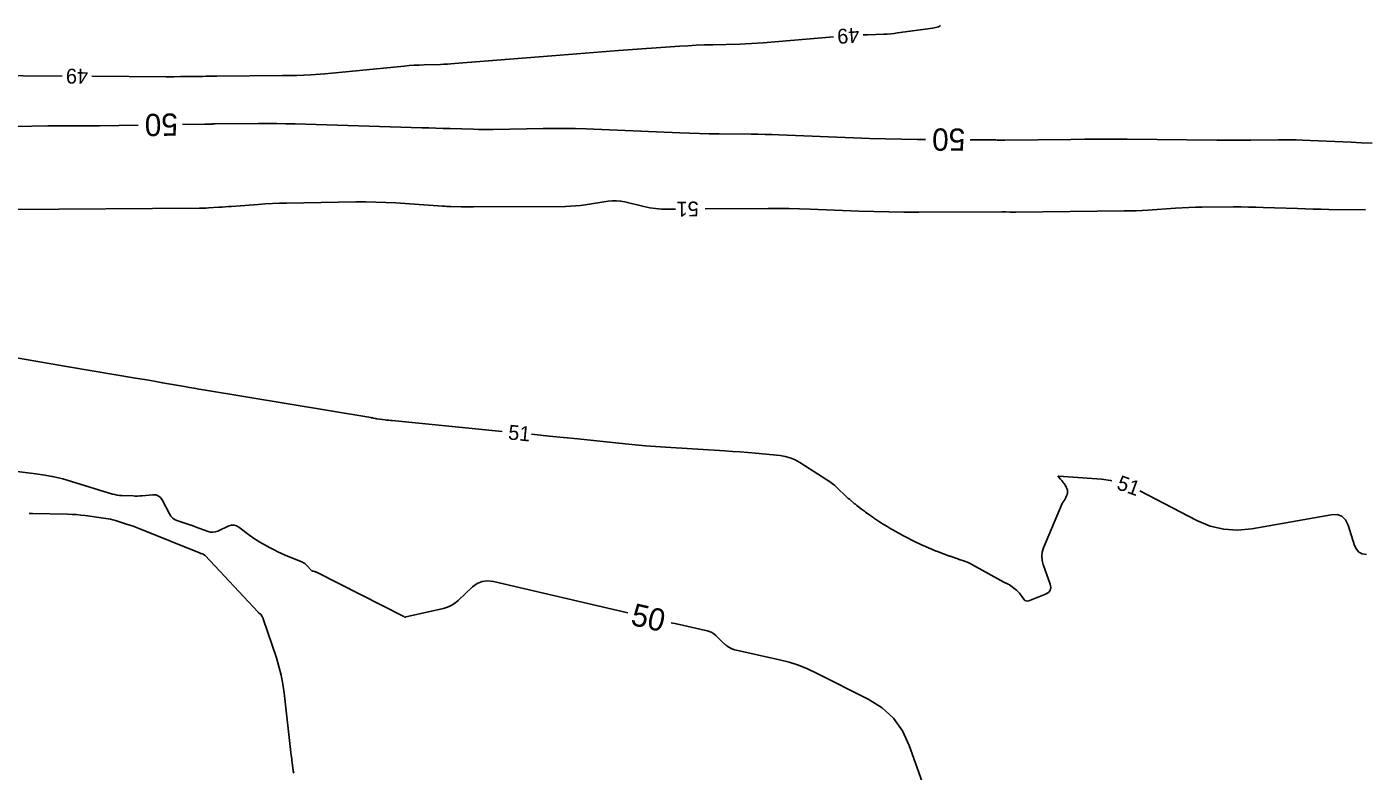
# Model space of a CAD drawing. Extents: x 2384780 to 2405861, y 547869 to 573706.
# Drawn here: x 2394348.3 to 2394528.4, y 552465.4 to 552565.6 of the extents above; entities that cross this region are included whole.
import ezdxf

# ---------------------------------------------------------------- set-up
doc = ezdxf.new("R2010")
doc.units = 0
doc.layers.add('Old_Level_60', color=7, linetype='Continuous')
doc.layers.add('Old_Level_61', color=7, linetype='Continuous')

msp = doc.modelspace()

# ---------------------------------------------------------------- linework, layer by layer
at = {"layer": 'Old_Level_60'}
for points in [[(2394460.885, 552564.50475), (2394461.454, 552564.52675), (2394463.6485, 552564.598), (2394464.118, 552564.6195), (2394464.58675, 552564.6535), (2394465.05425, 552564.69975), (2394465.52075, 552564.75875), (2394470.253, 552565.42075), (2394471.01625, 552565.576), (2394471.27775, 552565.75875)], [(2394357.09725, 552558.9285), (2394367.10225, 552558.87125), (2394367.364, 552558.8705), (2394367.62575, 552558.87125), (2394367.8875, 552558.87325), (2394368.14925, 552558.87675), (2394369.0045, 552558.8905), (2394369.18775, 552558.89325), (2394369.371, 552558.89575), (2394369.55425, 552558.89775), (2394369.7375, 552558.8995), (2394371.98925, 552558.9195), (2394372.47175, 552558.92375), (2394372.95425, 552558.928), (2394373.43675, 552558.93225), (2394373.91925, 552558.9365), (2394382.7585, 552559.01475), (2394384.6515, 552559.053), (2394386.542, 552559.134), (2394388.43025, 552559.25775), (2394390.31625, 552559.4245), (2394399.0955, 552560.3005), (2394399.76625, 552560.36125), (2394400.43775, 552560.40975), (2394401.11025, 552560.446), (2394401.78325, 552560.46975), (2394403.98325, 552560.52775), (2394404.4545, 552560.54325), (2394404.9255, 552560.5655), (2394405.396, 552560.59425), (2394405.86625, 552560.6295), (2394418.97925, 552561.7025), (2394421.21925, 552561.88275), (2394423.4595, 552562.05675), (2394425.7005, 552562.22475), (2394427.94175, 552562.3865), (2394436.17225, 552562.96925), (2394437.2875, 552563.04175), (2394438.4035, 552563.10125), (2394439.52025, 552563.14775), (2394440.6375, 552563.1815), (2394444.288, 552563.27075), (2394445.07, 552563.29525), (2394445.8515, 552563.33125), (2394446.63225, 552563.37875), (2394447.4125, 552563.43725), (2394456.89575, 552564.21825)], [(2394342.5355, 552559.012), (2394353.09725, 552558.9515)], [(2394435.61325, 552541.04175), (2394434.56875, 552541.0335), (2394433.75975, 552541.05175), (2394432.9565, 552541.119), (2394432.15875, 552541.2355), (2394431.36675, 552541.40075), (2394428.7885, 552542.02125), (2394428.235, 552542.12675), (2394427.679, 552542.17675), (2394427.121, 552542.1715), (2394426.56075, 552542.111), (2394423.48625, 552541.6285), (2394422.82625, 552541.5375), (2394422.1645, 552541.4715), (2394421.5005, 552541.4305), (2394420.83475, 552541.4145), (2394408.43, 552541.34775), (2394408.01525, 552541.34675), (2394407.60025, 552541.3485), (2394407.1855, 552541.353), (2394406.77075, 552541.36), (2394405.41575, 552541.38775), (2394405.1255, 552541.3955), (2394404.8355, 552541.40675), (2394404.5455, 552541.4215), (2394404.25575, 552541.43975), (2394397.99825, 552541.8745), (2394396.657, 552541.953), (2394395.315, 552542.0025), (2394393.97225, 552542.02275), (2394392.62875, 552542.01375), (2394383.2845, 552541.8495), (2394382.33125, 552541.82625), (2394381.3785, 552541.79), (2394380.4265, 552541.7405), (2394379.475, 552541.678), (2394375.8985, 552541.4185), (2394375.46725, 552541.3875), (2394375.03575, 552541.3565), (2394374.6045, 552541.326), (2394374.173, 552541.29575), (2394372.7635, 552541.1975), (2394372.4615, 552541.179), (2394372.15925, 552541.16525), (2394371.85675, 552541.15625), (2394371.554, 552541.15225), (2394346.33575, 552541.01475)], [(2394528.46875, 552540.9445), (2394523.554, 552541.0045), (2394522.501, 552541.0205), (2394521.44825, 552541.043), (2394520.3955, 552541.07225), (2394519.34275, 552541.10775), (2394514.7095, 552541.279), (2394513.7165, 552541.31), (2394512.72325, 552541.33025), (2394511.73, 552541.33925), (2394510.73675, 552541.337), (2394506.518, 552541.3045), (2394505.61425, 552541.29075), (2394504.711, 552541.26375), (2394503.80825, 552541.22325), (2394502.90625, 552541.16925), (2394499.203, 552540.92), (2394498.40925, 552540.872), (2394497.61525, 552540.83525), (2394496.8205, 552540.8095), (2394496.0255, 552540.795), (2394481.42875, 552540.62975), (2394481.2435, 552540.629), (2394481.058, 552540.6305), (2394480.87275, 552540.6345), (2394480.68725, 552540.64075), (2394480.082, 552540.66575), (2394479.95225, 552540.67025), (2394479.82275, 552540.6735), (2394479.69275, 552540.67525), (2394479.563, 552540.6755), (2394468.37375, 552540.64525), (2394466.35875, 552540.65025), (2394464.34375, 552540.6765), (2394462.32925, 552540.72375), (2394460.31525, 552540.792), (2394453.7365, 552541.05), (2394452.32675, 552541.097), (2394450.91675, 552541.1275), (2394449.50625, 552541.14125), (2394448.09575, 552541.13875), (2394439.61325, 552541.07275)], [(2394346.9575, 552521.0245), (2394349.2795, 552520.61825), (2394351.60275, 552520.21825), (2394353.927, 552519.824), (2394362.953, 552518.306), (2394363.86425, 552518.152), (2394364.775, 552517.99625), (2394365.68525, 552517.8385), (2394366.5955, 552517.6795), (2394369.56825, 552517.1565), (2394370.20525, 552517.045), (2394370.84275, 552516.93525), (2394371.48025, 552516.82675), (2394372.11825, 552516.72), (2394394.62925, 552512.97475), (2394394.71225, 552512.96075), (2394394.795, 552512.94575), (2394394.87775, 552512.93025), (2394394.9605, 552512.914), (2394395.23025, 552512.85975), (2394395.28825, 552512.84875), (2394395.34625, 552512.8385), (2394395.4045, 552512.82925), (2394395.46275, 552512.82125), (2394396.5595, 552512.67725), (2394396.7945, 552512.6475), (2394397.02975, 552512.6195), (2394397.26525, 552512.59375), (2394397.501, 552512.5695), (2394412.281, 552511.123)], [(2394416.262, 552510.7325), (2394416.66875, 552510.69225), (2394418.613, 552510.49825), (2394420.557, 552510.3015), (2394422.5005, 552510.102), (2394428.8495, 552509.44675), (2394430.2105, 552509.313), (2394431.57275, 552509.1935), (2394432.936, 552509.0875), (2394434.3005, 552508.9955), (2394442.2885, 552508.497), (2394443.311, 552508.429), (2394444.33275, 552508.3525), (2394445.35375, 552508.2675), (2394446.37425, 552508.17425), (2394449.7065, 552507.8555), (2394450.407, 552507.74775), (2394451.08025, 552507.5605), (2394451.726, 552507.294), (2394452.34475, 552506.94825), (2394455.9955, 552504.62275), (2394456.36325, 552504.3755), (2394456.71775, 552504.111), (2394457.0585, 552503.82925), (2394457.38575, 552503.5305), (2394458.61375, 552502.35225), (2394458.74875, 552502.225), (2394458.88575, 552502.1), (2394459.025, 552501.9775), (2394459.16625, 552501.8575), (2394459.63125, 552501.46875), (2394459.73125, 552501.38575), (2394459.832, 552501.30375), (2394459.93325, 552501.22275), (2394460.0355, 552501.1425), (2394460.645, 552500.667), (2394460.77625, 552500.56575), (2394460.9085, 552500.466), (2394461.0415, 552500.3675), (2394461.17575, 552500.27025), (2394461.775, 552499.841), (2394461.904, 552499.7495), (2394462.0335, 552499.65925), (2394462.164, 552499.57), (2394462.29525, 552499.482), (2394462.93925, 552499.0545), (2394463.07775, 552498.9635), (2394463.217, 552498.87375), (2394463.357, 552498.7855), (2394463.498, 552498.6985), (2394464.182, 552498.28125), (2394464.32875, 552498.1925), (2394464.4765, 552498.105), (2394464.62475, 552498.0185), (2394464.77375, 552497.9335), (2394465.50825, 552497.51825), (2394465.66575, 552497.42975), (2394465.82425, 552497.3425), (2394465.983, 552497.25625), (2394466.14275, 552497.17125), (2394466.93425, 552496.753), (2394467.10425, 552496.664), (2394467.275, 552496.57675), (2394467.4465, 552496.49075), (2394467.61875, 552496.40625), (2394468.837, 552495.815), (2394468.84975, 552495.809), (2394468.8625, 552495.803), (2394468.87525, 552495.797), (2394468.888, 552495.791), (2394468.93, 552495.77175), (2394468.939, 552495.76775), (2394468.948, 552495.76375), (2394468.957, 552495.75975), (2394468.96625, 552495.756), (2394470.69325, 552495.02), (2394470.71325, 552495.01175), (2394470.73325, 552495.00425), (2394470.75375, 552494.997), (2394470.77425, 552494.9905), (2394470.84175, 552494.96975), (2394470.856, 552494.965), (2394470.8705, 552494.96025), (2394470.88475, 552494.95525), (2394470.89875, 552494.95), (2394472.516, 552494.32725), (2394472.525, 552494.324), (2394472.534, 552494.321), (2394472.54325, 552494.31875), (2394472.5525, 552494.31675), (2394472.58325, 552494.31075), (2394472.58975, 552494.30925), (2394472.59625, 552494.30775), (2394472.6025, 552494.30575), (2394472.609, 552494.30375), (2394473.62225, 552493.94575), (2394473.77975, 552493.89075), (2394473.93775, 552493.83675), (2394474.096, 552493.784), (2394474.25475, 552493.7325), (2394474.77375, 552493.566)], [(2394474.77375, 552493.566), (2394474.88375, 552493.52775), (2394474.99175, 552493.48425), (2394475.09725, 552493.4355), (2394475.20075, 552493.3815), (2394479.82825, 552490.82325), (2394479.903, 552490.783), (2394479.97875, 552490.745), (2394480.0555, 552490.709), (2394480.1335, 552490.675), (2394480.38925, 552490.56725), (2394480.443, 552490.54275), (2394480.49525, 552490.515), (2394480.5455, 552490.484), (2394480.594, 552490.45025), (2394481.3455, 552489.89025), (2394481.50125, 552489.76525), (2394481.647, 552489.63), (2394481.7825, 552489.4845), (2394481.90775, 552489.32875), (2394482.512, 552488.51975), (2394482.65075, 552488.378), (2394482.80725, 552488.299), (2394482.98175, 552488.283), (2394483.1745, 552488.32975), (2394485.41575, 552489.19925), (2394485.8145, 552489.423), (2394486.05075, 552489.72175), (2394486.124, 552490.0955), (2394486.03475, 552490.544), (2394485.10575, 552493.187), (2394484.9605, 552493.752), (2394484.92275, 552494.31375), (2394484.99275, 552494.87225), (2394485.17025, 552495.428), (2394487.67575, 552501.428), (2394487.682, 552501.442), (2394487.689, 552501.4555), (2394487.69675, 552501.46875), (2394487.70525, 552501.48125), (2394487.7345, 552501.52225), (2394487.7405, 552501.531), (2394487.74675, 552501.54), (2394487.75275, 552501.54875), (2394487.75875, 552501.55775), (2394487.92, 552501.80075), (2394487.94625, 552501.84075), (2394487.972, 552501.8815), (2394487.997, 552501.9225), (2394488.02125, 552501.964), (2394488.09975, 552502.09975), (2394488.11625, 552502.129), (2394488.13225, 552502.1585), (2394488.14775, 552502.1885), (2394488.1625, 552502.2185), (2394488.22175, 552502.34175), (2394488.23425, 552502.36825), (2394488.24575, 552502.39525), (2394488.257, 552502.42225), (2394488.26725, 552502.4495), (2394488.307, 552502.55825), (2394488.31525, 552502.58175), (2394488.32275, 552502.6055), (2394488.3295, 552502.62925), (2394488.3355, 552502.65325), (2394488.35925, 552502.75575), (2394488.36375, 552502.7775), (2394488.36775, 552502.79975), (2394488.37075, 552502.822), (2394488.373, 552502.84425), (2394488.3815, 552502.944), (2394488.38275, 552502.96525), (2394488.38325, 552502.98675), (2394488.383, 552503.008), (2394488.38175, 552503.0295), (2394488.374, 552503.13125), (2394488.372, 552503.153), (2394488.369, 552503.1745), (2394488.36525, 552503.196), (2394488.3605, 552503.2175), (2394488.33475, 552503.326), (2394488.329, 552503.349), (2394488.322, 552503.372), (2394488.3145, 552503.3945), (2394488.306, 552503.417), (2394488.25775, 552503.5385), (2394488.24675, 552503.5645), (2394488.23525, 552503.59), (2394488.223, 552503.615), (2394488.20975, 552503.63975), (2394488.13025, 552503.78375), (2394488.11275, 552503.81425), (2394488.0945, 552503.8445), (2394488.0755, 552503.874), (2394488.05575, 552503.90325), (2394487.92825, 552504.08575), (2394487.90075, 552504.1245), (2394487.87225, 552504.16275), (2394487.843, 552504.20025), (2394487.813, 552504.23725), (2394487.60375, 552504.49025)], [(2394487.60375, 552504.49025), (2394487.5585, 552504.544), (2394487.51275, 552504.59725), (2394487.466, 552504.64975), (2394487.4185, 552504.70175), (2394487.157, 552504.98375), (2394487.11825, 552505.03575), (2394487.114, 552505.07125), (2394487.14425, 552505.09025), (2394487.20925, 552505.0925), (2394492.9715, 552504.67425), (2394494.1895, 552504.52475), (2394494.3535, 552504.4875)], [(2394498.09525, 552503.12125), (2394505.80325, 552499.13075), (2394507.5765, 552498.381), (2394509.39725, 552497.943), (2394511.26575, 552497.81675), (2394513.18175, 552498.0025), (2394523.86925, 552499.88425), (2394524.6605, 552499.913), (2394525.30175, 552499.694), (2394525.79375, 552499.22775), (2394526.136, 552498.514), (2394527.0095, 552495.77825), (2394527.25025, 552495.26175), (2394527.59775, 552494.885), (2394528.052, 552494.6475), (2394528.6135, 552494.54975)], [(2394384.25175, 552465.11475), (2394384.189, 552465.44725), (2394384.04, 552466.55375), (2394384.0085, 552466.79075), (2394383.9785, 552467.02825), (2394383.9495, 552467.2655), (2394383.922, 552467.50325), (2394382.96575, 552475.90375), (2394382.79625, 552477.1095), (2394382.56425, 552478.3015), (2394382.26925, 552479.4795), (2394381.91175, 552480.64375), (2394380.1485, 552485.8895), (2394380.12075, 552485.9655), (2394380.089, 552486.03975), (2394380.0535, 552486.1125), (2394380.01425, 552486.18325), (2394379.8785, 552486.413), (2394379.848, 552486.459), (2394379.8125, 552486.50075), (2394379.77275, 552486.53825), (2394379.7285, 552486.57125), (2394379.576, 552486.67225), (2394379.544, 552486.695), (2394379.51375, 552486.71925), (2394379.48475, 552486.74525), (2394379.45725, 552486.77275), (2394372.319, 552494.39425), (2394372.2585, 552494.45225), (2394372.19225, 552494.502), (2394372.12075, 552494.5435), (2394372.04375, 552494.57675), (2394371.78375, 552494.6725), (2394371.728, 552494.69325), (2394371.6725, 552494.71425), (2394371.61725, 552494.736), (2394371.562, 552494.758), (2394363.54, 552498.0075), (2394363.09475, 552498.18275), (2394362.646, 552498.34925), (2394362.19425, 552498.5065), (2394361.73925, 552498.655), (2394360.2475, 552499.12525), (2394359.92625, 552499.219), (2394359.602, 552499.299), (2394359.27475, 552499.365), (2394358.944, 552499.41725), (2394356.18975, 552499.793), (2394355.59875, 552499.8645), (2394355.0065, 552499.91875), (2394354.413, 552499.95525), (2394353.818, 552499.97425), (2394349.093, 552500.0555), (2394348.6285, 552500.06675)]]:
    msp.add_lwpolyline(points, dxfattribs=at)
at = {"layer": 'Old_Level_61'}
for points in [[(2394325.47325, 552551.74075), (2394351.14775, 552552.24925), (2394351.83925, 552552.26075), (2394352.531, 552552.26775), (2394353.22275, 552552.27025), (2394353.9145, 552552.2685), (2394356.17425, 552552.25575), (2394356.6585, 552552.25425), (2394357.14275, 552552.2555), (2394357.62675, 552552.25925), (2394358.111, 552552.26575), (2394363.304, 552552.34925)], [(2394369.30325, 552552.446), (2394372.2705, 552552.49375), (2394372.40975, 552552.49575), (2394372.54925, 552552.49775), (2394372.6885, 552552.49925), (2394372.82775, 552552.5005), (2394373.283, 552552.50475), (2394373.3805, 552552.5055), (2394373.47825, 552552.50625), (2394373.57575, 552552.50725), (2394373.67325, 552552.508), (2394379.47875, 552552.5595), (2394380.72275, 552552.5645), (2394381.9665, 552552.5575), (2394383.21025, 552552.5385), (2394384.45375, 552552.5075), (2394401.48725, 552552.001), (2394402.4425, 552551.9725), (2394403.3975, 552551.944), (2394404.35275, 552551.91575), (2394405.30775, 552551.88725), (2394408.42775, 552551.7945), (2394409.0965, 552551.7785), (2394409.76525, 552551.77075), (2394410.43375, 552551.771), (2394411.1025, 552551.779), (2394417.83325, 552551.90175), (2394419.2755, 552551.91725), (2394420.71725, 552551.9115), (2394422.159, 552551.88425), (2394423.6005, 552551.83575), (2394436.20525, 552551.31775), (2394437.52825, 552551.2685), (2394438.8515, 552551.22925), (2394440.175, 552551.2), (2394441.49875, 552551.18075), (2394445.82375, 552551.13425), (2394446.75025, 552551.12075), (2394447.67675, 552551.1005), (2394448.603, 552551.0735), (2394449.52925, 552551.0395), (2394459.57425, 552550.6345), (2394461.72675, 552550.55675), (2394463.88, 552550.49725), (2394466.0335, 552550.45575), (2394468.1875, 552550.43225), (2394469.26375, 552550.425)], [(2394475.2635, 552550.38525), (2394478.20775, 552550.3655), (2394478.38075, 552550.36375), (2394478.55375, 552550.3605), (2394478.7265, 552550.35575), (2394478.8995, 552550.34975), (2394479.46425, 552550.32775), (2394479.58525, 552550.32375), (2394479.7065, 552550.3215), (2394479.8275, 552550.32075), (2394479.9485, 552550.3215), (2394488.81375, 552550.435), (2394490.7135, 552550.454), (2394492.61325, 552550.46275), (2394494.513, 552550.46125), (2394496.41275, 552550.449), (2394508.46475, 552550.33975), (2394509.60725, 552550.33225), (2394510.74975, 552550.33025), (2394511.892, 552550.334), (2394513.0345, 552550.34325), (2394516.7665, 552550.3825), (2394517.56625, 552550.3855), (2394518.3655, 552550.3775), (2394519.16475, 552550.35875), (2394519.964, 552550.329), (2394526.545, 552550.039), (2394527.95525, 552549.97675), (2394529.3655, 552549.9145)], [(2394429.197, 552486.71375), (2394411.12125, 552490.92675), (2394410.34675, 552491.0195), (2394409.6225, 552490.92525), (2394408.9485, 552490.64375), (2394408.32475, 552490.17525), (2394406.36925, 552488.339), (2394405.93275, 552487.97875), (2394405.4605, 552487.685), (2394404.953, 552487.458), (2394404.41025, 552487.29775), (2394399.3355, 552486.147), (2394399.318, 552486.14225), (2394399.301, 552486.13575), (2394399.28475, 552486.12775), (2394399.26925, 552486.118), (2394399.21975, 552486.08375), (2394399.2095, 552486.0785), (2394399.19975, 552486.0775), (2394399.1905, 552486.081), (2394399.182, 552486.08875), (2394399.136, 552486.1435), (2394399.12575, 552486.1545), (2394399.1145, 552486.1645), (2394399.10225, 552486.17325), (2394399.08925, 552486.18075), (2394387.40525, 552492.115), (2394387.32625, 552492.1525), (2394387.246, 552492.1865), (2394387.16425, 552492.21675), (2394387.081, 552492.243), (2394386.8065, 552492.323), (2394386.74975, 552492.34375), (2394386.69725, 552492.37125), (2394386.649, 552492.4055), (2394386.605, 552492.447), (2394386.0115, 552493.083), (2394385.87875, 552493.21125), (2394385.73475, 552493.32375), (2394385.57975, 552493.42025), (2394385.4135, 552493.5005), (2394383.09625, 552494.4785), (2394382.60275, 552494.69425), (2394382.11525, 552494.92275), (2394381.634, 552495.16375), (2394381.15875, 552495.4175), (2394379.6055, 552496.27275), (2394379.27675, 552496.46225), (2394378.95575, 552496.66375), (2394378.64275, 552496.87725), (2394378.33775, 552497.103), (2394376.86875, 552498.23425), (2394376.54825, 552498.42575), (2394376.21575, 552498.5155), (2394375.87175, 552498.50375), (2394375.51575, 552498.39025), (2394374.01975, 552497.71075), (2394373.698, 552497.5985), (2394373.37375, 552497.55325), (2394373.047, 552497.5745), (2394372.71775, 552497.66275), (2394371.01025, 552498.29075), (2394370.951, 552498.31275), (2394370.892, 552498.33525), (2394370.833, 552498.35825), (2394370.7745, 552498.38175), (2394370.583, 552498.45925), (2394370.542, 552498.4755), (2394370.5005, 552498.491), (2394370.45875, 552498.5055), (2394370.41675, 552498.51925), (2394368.64825, 552499.07675), (2394368.2935, 552499.22525), (2394367.988, 552499.432), (2394367.731, 552499.69725), (2394367.523, 552500.0205), (2394366.5485, 552501.8905), (2394366.317, 552502.22525), (2394366.027, 552502.45325), (2394365.6785, 552502.57425), (2394365.27175, 552502.5885), (2394363.847, 552502.45975), (2394363.54175, 552502.43725), (2394363.236, 552502.424), (2394362.93, 552502.42075), (2394362.624, 552502.427), (2394361.126, 552502.481), (2394360.80675, 552502.503), (2394360.491, 552502.54575), (2394360.17875, 552502.60925), (2394359.87, 552502.69325), (2394354.35825, 552504.39), (2394353.1715, 552504.727), (2394351.97325, 552505.01125), (2394350.76375, 552505.2425), (2394349.543, 552505.42075), (2394340.536, 552506.53575)], [(2394442.188, 552482.54225), (2394441.0335, 552483.65), (2394440.77525, 552483.867), (2394440.495, 552484.0435), (2394440.19325, 552484.1795), (2394439.86975, 552484.275), (2394435.74625, 552485.20175), (2394435.0425, 552485.36075)], [(2394473.08275, 552452.009), (2394467.09425, 552468.81825), (2394466.18425, 552470.795), (2394464.96175, 552472.49575), (2394463.42625, 552473.92075), (2394461.578, 552475.0695), (2394454.60425, 552478.586), (2394453.4, 552479.14725), (2394452.1675, 552479.631), (2394450.9075, 552480.03675), (2394449.61975, 552480.36475), (2394443.609, 552481.69925), (2394443.57725, 552481.70725), (2394443.54625, 552481.71675), (2394443.51575, 552481.72775), (2394443.48575, 552481.7405), (2394443.38875, 552481.785), (2394443.368, 552481.7945), (2394443.34725, 552481.804), (2394443.32675, 552481.814), (2394443.306, 552481.82375), (2394443.20825, 552481.87125), (2394443.18725, 552481.8815), (2394443.1665, 552481.892), (2394443.14575, 552481.90275), (2394443.125, 552481.9135), (2394443.03825, 552481.95925), (2394443.01975, 552481.96925), (2394443.00125, 552481.97925), (2394442.98275, 552481.98925), (2394442.9645, 552481.9995), (2394442.88275, 552482.046), (2394442.86525, 552482.056), (2394442.84775, 552482.066), (2394442.8305, 552482.07625), (2394442.81325, 552482.08675), (2394442.737, 552482.13325), (2394442.7205, 552482.14325), (2394442.70425, 552482.1535), (2394442.68825, 552482.164), (2394442.67225, 552482.1745), (2394442.60025, 552482.22225), (2394442.585, 552482.2325), (2394442.5695, 552482.243), (2394442.5545, 552482.2535), (2394442.53925, 552482.26425), (2394442.47075, 552482.3135), (2394442.456, 552482.324), (2394442.4415, 552482.33475), (2394442.427, 552482.34575), (2394442.41275, 552482.35675), (2394442.347, 552482.408), (2394442.333, 552482.41925), (2394442.319, 552482.43025), (2394442.305, 552482.4415), (2394442.29125, 552482.453), (2394442.235, 552482.50025), (2394442.223, 552482.51025), (2394442.211, 552482.52075), (2394442.1995, 552482.5315), (2394442.188, 552482.54225)]]:
    msp.add_lwpolyline(points, dxfattribs=at)

# ---------------------------------------------------------------- texts
at = {"layer": 'Old_Level_60'}
for s, rotation, p in [('49', 184.1058917, (2394460.29375, 552565.48525)), ('49', 179.6717778, (2394356.58325, 552559.9315)), ('51', 180.4452861, (2394438.73925, 552542.066)), ('51', 354.3956083, (2394413.0455, 552510.04375)), ('51', 339.9399444, (2394494.869, 552503.399))]:
    msp.add_text(s, height=2, rotation=rotation, dxfattribs=at).set_placement(p)
at = {"layer": 'Old_Level_61'}
for rotation, p in [(180.9222806, (2394368.64125, 552553.9355)), (179.6187917, (2394474.6355, 552551.8895)), (346.9685444, (2394429.47925, 552485.104))]:
    msp.add_text('50', height=3, rotation=rotation, dxfattribs=at).set_placement(p)

doc.saveas('drawing.dxf')
